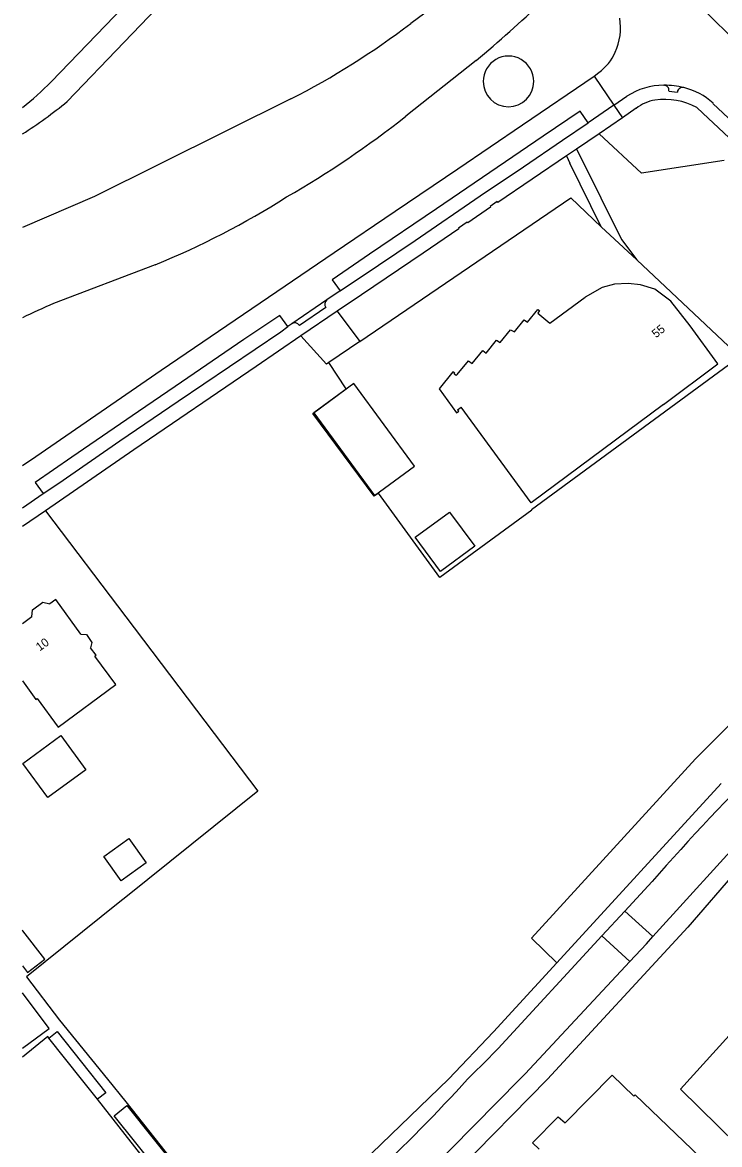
# Model space of a CAD drawing. Extents: x 194485 to 197793, y 468269 to 470822.
# Drawn here: x 194485.4 to 194583.8, y 470490.8 to 470649.1 of the extents above; entities that cross this region are included whole.
import ezdxf

# ---------------------------------------------------------------- set-up
doc = ezdxf.new("R2010")
doc.units = 0
for name, color, linetype in [('BGT grensvlak begroeid terreindeel', 7, 'Continuous'), ('BGT grensvlak gebouwinstallatie plus 1', 7, 'Continuous'), ('BGT grensvlak onbegroeid terreindeel', 7, 'Continuous'), ('BGT grensvlak pand op maaiveld', 7, 'Continuous'), ('BGT grensvlak pand op maaiveld LR', 7, 'Continuous'), ('BGT grensvlak waterdeel', 7, 'Continuous'), ('BGT grensvlak wegdeel', 7, 'Continuous'), ('BGT tekst huisnummerreeks', 7, 'Continuous')]:
    doc.layers.add(name, color=color, linetype=linetype)

msp = doc.modelspace()

# ---------------------------------------------------------------- linework, layer by layer
at = {"layer": 'BGT grensvlak begroeid terreindeel'}
msp.add_line((194560.86, 470516.4), (194584.06, 470541.72), dxfattribs=at)
for points in [[(194584.48, 470629.6), (194572.79, 470627.84), (194566.83, 470633.39)], [(194626.56, 470583.06), (194610.37, 470571.69), (194601.08, 470564.72), (194594.77, 470559.27), (194588.76, 470553.51), (194580.44, 470545.17), (194557.28, 470519.89), (194560.86, 470516.4)], [(194560.86, 470516.4), (194551.93, 470506.66), (194545.58, 470500), (194532.03, 470486.89), (194523.9, 470479.73), (194518.42, 470475.87)]]:
    msp.add_lwpolyline(points, dxfattribs=at)
for start, end in [(359.992, 180.008), (180.008, 359.992)]:
    msp.add_arc((194554.03, 470640.77), 3.57, start, end, dxfattribs=at)
at = {"layer": 'BGT grensvlak gebouwinstallatie plus 1'}
for p, q in [((194485.49, 470520.92), (194485.41, 470521.03)), ((194498.37, 470494.82), (194500.16, 470496.25)), ((194500.16, 470496.25), (194509, 470485.23)), ((194507.21, 470483.79), (194498.37, 470494.82))]:
    msp.add_line(p, q, dxfattribs=at)
msp.add_lwpolyline([(194535.14, 470582.32), (194540.78, 470586.47), (194532.18, 470598.14), (194526.54, 470593.99), (194535.14, 470582.32)], dxfattribs=at)
at = {"layer": 'BGT grensvlak onbegroeid terreindeel'}
for p, q in [((194531.14, 470597.41), (194528.68, 470601.1)), ((194544.34, 470570.77), (194535.68, 470582.68))]:
    msp.add_line(p, q, dxfattribs=at)
for points in [[(194533.04, 470604.09), (194562.82, 470624.32), (194567.14, 470620.27)], [(194572.13, 470615.58), (194586.68, 470601.91), (194557.28, 470580.34), (194557.35, 470580.25), (194544.34, 470570.77)], [(194535.68, 470582.68), (194535.08, 470582.24), (194526.43, 470593.91), (194531.14, 470597.41)], [(194488.65, 470580.18), (194500, 470565.22), (194518.65, 470540.61), (194500, 470525.68), (194499.14, 470524.99), (194485.97, 470514.44), (194490.63, 470508.29), (194497.43, 470500), (194500, 470496.77), (194516.91, 470475.41), (194517.11, 470475.16)]]:
    msp.add_lwpolyline(points, dxfattribs=at)
at = {"layer": 'BGT grensvlak pand op maaiveld'}
for p, q in [((194486.76, 470565.21), (194485.41, 470564.23)), ((194496.9, 470531.38), (194500.45, 470533.93)), ((194500.45, 470533.93), (194502.89, 470530.53)), ((194499.34, 470527.98), (194496.9, 470531.38)), ((194502.89, 470530.53), (194499.34, 470527.98)), ((194485.49, 470520.92), (194485.41, 470520.86)), ((194485.41, 470515.97), (194486.12, 470515.04))]:
    msp.add_line(p, q, dxfattribs=at)
for points in [[(194575.9, 470595.2), (194583.61, 470600.93), (194579.7, 470606.29), (194576.95, 470609.75), (194574.68, 470611.46), (194572.69, 470612.08), (194570.93, 470612.27), (194568.99, 470612.17), (194567.24, 470611.7), (194564.85, 470610.34)], [(194546.77, 470599.43), (194548.4, 470601.35), (194548.91, 470600.97), (194550.39, 470602.8), (194550.89, 470602.44), (194552.36, 470604.28), (194552.87, 470603.92), (194554.33, 470605.73), (194554.89, 470605.41), (194556.24, 470607.13), (194556.7, 470606.78), (194558.19, 470608.6), (194558.42, 470608.42), (194558.17, 470608.06), (194559.89, 470606.64), (194564.85, 470610.34)], [(194546.77, 470599.43), (194546.64, 470599.27), (194546.37, 470599.48), (194546.44, 470599.58), (194546.16, 470599.8), (194544.23, 470597.38), (194546.69, 470593.99), (194547, 470594.22), (194546.89, 470594.36), (194546.84, 470594.43), (194547.37, 470594.82)], [(194575.9, 470595.2), (194557.22, 470581.31), (194547.37, 470594.82)], [(194545.7, 470580.01), (194549.26, 470575.18), (194544.43, 470571.62), (194540.87, 470576.45), (194545.7, 470580.01)], [(194486.76, 470565.21), (194486.83, 470566.19), (194488.31, 470567.27), (194489.26, 470567.04)], [(194493.65, 470562.76), (194490.11, 470567.66), (194489.26, 470567.04)], [(194493.65, 470562.76), (194494.44, 470562.71), (194495.23, 470561.61), (194495.04, 470560.85)], [(194495.63, 470559.67), (194495.8, 470559.79), (194495.04, 470560.85)], [(194487.47, 470553.68), (194490.46, 470549.66), (194498.58, 470555.69), (194495.63, 470559.67)], [(194485.41, 470556.18), (194487.3, 470553.56), (194487.47, 470553.68)], [(194489, 470539.73), (194485.48, 470544.51), (194490.85, 470548.46), (194494.35, 470543.63), (194489, 470539.73)], [(194486.12, 470515.04), (194488.57, 470516.91), (194485.49, 470520.92)], [(194485.41, 470504.35), (194489.17, 470507.15), (194485.41, 470512.16)], [(194489.16, 470505.77), (194490.3, 470506.69), (194497.18, 470498.05), (194495.99, 470497.14)], [(194489.16, 470505.77), (194488.98, 470506), (194485.41, 470503.09)], [(194600.85, 470469.76), (194590.06, 470458.65), (194588.16, 470451.54), (194578.3, 470454.17), (194580.89, 470463.85), (194596.91, 470480.34), (194578.33, 470498.56), (194585.17, 470506.14), (194611.3, 470480.51), (194607.97, 470477.08)], [(194562.03, 470493.81), (194568.66, 470500.54), (194571.73, 470497.58), (194571.92, 470497.79), (194581.1, 470488.99)], [(194488.38, 470488.5), (194500.15, 470473.56), (194509.08, 470480.46), (194495.99, 470497.14)], [(194558.36, 470490.09), (194557.43, 470491), (194561.07, 470494.68), (194562.03, 470493.81)]]:
    msp.add_lwpolyline(points, dxfattribs=at)
at = {"layer": 'BGT grensvlak pand op maaiveld LR'}
msp.add_lwpolyline([(194495.99, 470497.14), (194493.75, 470500), (194489.16, 470505.77)], dxfattribs=at)
at = {"layer": 'BGT grensvlak waterdeel'}
for p, q in [((194549.48, 470643.72), (194539.56, 470635.85)), ((194504.16, 470614.89), (194489.82, 470609.41))]:
    msp.add_line(p, q, dxfattribs=at)
for points in [[(194557.01, 470660.24), (194553.33, 470658.64), (194540.23, 470648.92)], [(194523.31, 470638.29), (194495.6, 470624.55), (194485.41, 470620.14)]]:
    msp.add_lwpolyline(points, dxfattribs=at)
for centre, radius, start, end in [((194448.12, 470766.26), 159.02, 309.5942, 314.0922), ((194471.42, 470739.62), 113.84, 297.1146, 307.1867), ((194450.91, 470748.81), 143.59, 300.0024, 308.1247), ((194459.56, 470724.15), 118.01, 292.2052, 302.3559), ((194525.02, 470525.16), 91.31, 112.6774, 115.7084)]:
    msp.add_arc(centre, radius, start, end, dxfattribs=at)
at = {"layer": 'BGT grensvlak wegdeel'}
for p, q in [((194504.38, 470656.2), (194489.46, 470640.73)), ((194597.06, 470635.49), (194580.59, 470651.92)), ((194566.12, 470641.5), (194566.79, 470642.04)), ((194566.12, 470641.5), (194568.92, 470637.41)), ((194575.96, 470640.22), (194576.01, 470640.22)), ((194576.68, 470639.41), (194577.88, 470639.27)), ((194568.92, 470637.41), (194570.74, 470638.68)), ((194568.92, 470637.41), (194565.29, 470634.92)), ((194568.92, 470637.41), (194570.13, 470635.62)), ((194572.04, 470636.97), (194570.13, 470635.62)), ((194581.45, 470636.3), (194580.61, 470637.09)), ((194588.02, 470630.14), (194581.45, 470636.3)), ((194570.13, 470635.62), (194566.83, 470633.39)), ((194566.83, 470633.39), (194563.63, 470631.23)), ((194563.63, 470631.23), (194562.21, 470630.26)), ((194562.21, 470630.26), (194562.71, 470629.25)), ((194563.63, 470631.23), (194564.14, 470630.24)), ((194567.14, 470620.27), (194562.71, 470629.25)), ((194567.14, 470620.27), (194572.13, 470615.58)), ((194530.27, 470611.2), (194528.41, 470609.94)), ((194528.41, 470609.94), (194523.43, 470606.58)), ((194528.24, 470608.85), (194524.53, 470606.33)), ((194529.83, 470608.33), (194524.73, 470604.86)), ((194529.83, 470608.33), (194533.04, 470604.09)), ((194523.43, 470606.58), (194522.9, 470606.19)), ((194528.33, 470600.86), (194524.73, 470604.86)), ((194533.04, 470604.09), (194528.68, 470601.1)), ((194528.68, 470601.1), (194528.33, 470600.86)), ((194485.41, 470580.58), (194488.36, 470582.62)), ((194488.65, 470580.18), (194485.41, 470577.95)), ((194586.29, 470529.45), (194579.35, 470521.43)), ((194570.45, 470523.69), (194574.3, 470527.87)), ((194567.21, 470520.19), (194570.45, 470523.69)), ((194570.45, 470523.69), (194574.43, 470520.1)), ((194579.35, 470521.43), (194559.54, 470500)), ((194571.18, 470516.6), (194567.21, 470520.19)), ((194559.54, 470500), (194545.53, 470485.74))]:
    msp.add_line(p, q, dxfattribs=at)
for points in [[(194491.71, 470637.93), (194507.8, 470654.71), (194536.49, 470674.58)], [(194485.41, 470586.56), (194487.29, 470587.85), (194505.02, 470600.02), (194529.41, 470616.61), (194538.04, 470622.47), (194546.9, 470628.45), (194556.03, 470634.63), (194566.12, 470641.5)], [(194607.3, 470614.66), (194604.33, 470617.43), (194597.82, 470623.63), (194590.17, 470630.81), (194582.9, 470637.67)], [(194565.29, 470634.92), (194564.16, 470636.57), (194558.91, 470633.02), (194543.86, 470622.78), (194534.39, 470616.37), (194529.13, 470612.77), (194530.27, 470611.2)], [(194530.27, 470611.2), (194535.68, 470614.84), (194540.86, 470618.34), (194550.05, 470624.61), (194556.15, 470628.73), (194561.65, 470632.47), (194565.29, 470634.92)], [(194562.21, 470630.26), (194552.53, 470623.7), (194552.45, 470623.81), (194551.45, 470623.13), (194551.51, 470623), (194548.31, 470620.83), (194548.22, 470620.93), (194546.96, 470620.05), (194547.03, 470619.96), (194541.98, 470616.55), (194533.26, 470610.64), (194529.83, 470608.33)], [(194564.14, 470630.24), (194569.97, 470618.45), (194572.13, 470615.58)], [(194522.9, 470606.19), (194521.74, 470607.74), (194516.65, 470604.33), (194506.97, 470597.71), (194501.8, 470594.19), (194492.4, 470587.76), (194487.2, 470584.18), (194488.36, 470582.62)], [(194488.36, 470582.62), (194490.54, 470584.09), (194499.16, 470590.03), (194507.39, 470595.66), (194521.89, 470605.43), (194522.9, 470606.19)], [(194524.73, 470604.86), (194518.42, 470600.56), (194501.14, 470588.76), (194488.65, 470580.18)], [(194574.43, 470520.1), (194588.22, 470535.25), (194602.88, 470549.86)], [(194548.25, 470500), (194549.18, 470500.94), (194550.48, 470502.17), (194552.57, 470504.32), (194567.21, 470520.19)], [(194571.18, 470516.6), (194573.52, 470519.1), (194574.43, 470520.1)], [(194536.2, 470480.27), (194555.62, 470500), (194556.37, 470500.74), (194571.18, 470516.6)]]:
    msp.add_lwpolyline(points, dxfattribs=at)
for centre, radius, start, end in [((194561.61, 470648.32), 8.24, 335.3256, 9.6532), ((194562.61, 470647.8), 7.12, 305.9956, 335.7803), ((194464.46, 470664.35), 34.39, 307.5276, 316.6225), ((194575.94, 470630.68), 9.54, 89.8778, 123.039), ((194576.11, 470629.43), 10.79, 75.6777, 90.5159), ((194575.98, 470639.51), 0.712, 352.4121, 87.213), ((194578.61, 470639.16), 0.742, 147.2531, 171.5919), ((194578.61, 470639.16), 0.744, 76.8868, 147.3359), ((194576.74, 470631.12), 9, 46.7501, 76.8758), ((194449.13, 470689.97), 67.25, 302.6548, 309.2929), ((194575.76, 470632.07), 6.15, 99.8069, 127.2653), ((194576.06, 470628.55), 9.68, 61.9481, 97.9982), ((194528.88, 470609.31), 0.788, 126.6807, 215.606), ((194523.85, 470605.9), 0.799, 32.3701, 122.2642), ((194804.7, 470327.13), 305.57, 129.8285, 138.9357), ((194396.63, 470636.5), 204.02, 307.1359, 318.0039)]:
    msp.add_arc(centre, radius, start, end, dxfattribs=at)

# ---------------------------------------------------------------- texts
at = {"layer": 'BGT tekst huisnummerreeks'}
for s, rotation, p in [('55', 38.5, (194574.86, 470604.51)), ('10', 36.1, (194487.85, 470560.32))]:
    msp.add_text(s, height=1.2, rotation=rotation, dxfattribs=at).set_placement(p)

doc.saveas('drawing.dxf')
